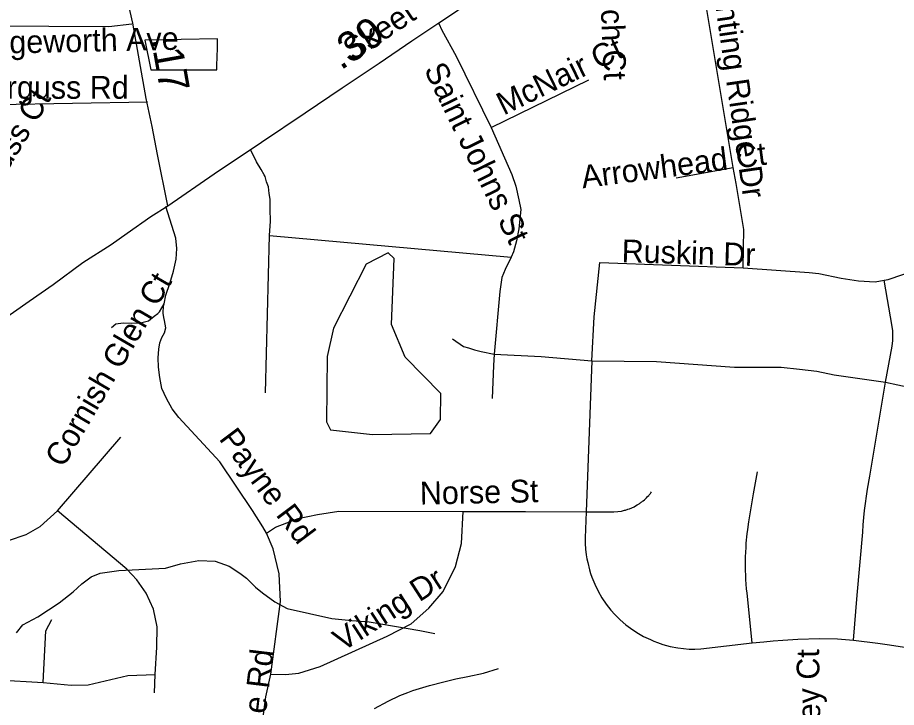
# Model space of a CAD drawing. Extents: x 1662474 to 1856135, y 779280 to 917889.
# Drawn here: x 1693341 to 1697006, y 829158 to 832033 of the extents above; entities that cross this region are included whole.
import ezdxf

# ---------------------------------------------------------------- set-up
doc = ezdxf.new("R2010")
doc.units = 0
for name, color, linetype in [('Exist Boundary Political City Limit New Hole', 7, 'Continuous'), ('Exist Hydrographic Misc Water Feature', 7, 'Continuous'), ('Exist Hydrographic Pond Under 1500 Sq Ft', 7, 'Continuous'), ('Exist Road Non-System Type 51', 7, 'Continuous'), ('Exist Road Non-System Type 51 Label', 7, 'Continuous'), ('Exist Road Secondary Type 51 Attributed', 7, 'Continuous'), ('Exist Road Secondary Type 51 Label', 7, 'Continuous'), ('Map Preparation Boundary City Limit Buffer Line', 7, 'Continuous'), ('Prop DGN Element Guardrail', 7, 'Continuous')]:
    doc.layers.add(name, color=color, linetype=linetype)

msp = doc.modelspace()

# ---------------------------------------------------------------- linework, layer by layer
at = {"layer": 'Exist Boundary Political City Limit New Hole'}
msp.add_lwpolyline([(1694172.2, 831833.4), (1694174.4, 831905.5), (1694175.4, 831944.9), (1693871.6, 831939.2), (1693897.6, 831815.2), (1694171.8, 831815.8), (1694172.2, 831833.4)], dxfattribs=at)
at = {"layer": 'Exist Hydrographic Misc Water Feature'}
for points in [[(1693336.6, 829468.8), (1693363.2, 829501.9), (1693425.5, 829535.1), (1693514.2, 829594), (1693572.9, 829639.7), (1693609.2, 829673.3), (1693647.9, 829702.9), (1693685.9, 829717.8), (1693764.1, 829729.3), (1693958.1, 829738.5), (1694020.6, 829756.1), (1694096.6, 829771), (1694164.8, 829767.9), (1694224.3, 829747), (1694268, 829718.2), (1694295.6, 829696.3), (1694333.3, 829659.5), (1694362.9, 829635), (1694414.6, 829598.7), (1694466, 829569.8), (1694651.4, 829529.1), (1694735.4, 829520), (1694807.2, 829515.2), (1695018.8, 829478.1), (1695080.6, 829466.2)], [(1694830, 829153.7), (1694886.5, 829183.7), (1694936, 829207.4), (1694968.9, 829220.6), (1694988.9, 829228.5), (1695059.2, 829250), (1695119.4, 829265.1), (1695169.5, 829276.5), (1695218.5, 829287), (1695283.8, 829301.2), (1695346.2, 829319.7)]]:
    msp.add_lwpolyline(points, dxfattribs=at)
at = {"layer": 'Exist Hydrographic Pond Under 1500 Sq Ft'}
msp.add_lwpolyline([(1694820.9, 830295.4), (1695062.9, 830300.3), (1695104.9, 830358.6), (1695105.9, 830466.9), (1694958, 830617.5), (1694901, 830753.3), (1694911.9, 831028.8), (1694886.9, 831052.3), (1694794.9, 831004.9), (1694658.9, 830738.6), (1694633, 830620.9), (1694629.9, 830348.5), (1694645.9, 830315.4), (1694820.9, 830295.4)], dxfattribs=at)
at = {"layer": 'Exist Road Non-System Type 51'}
for p, q in [((1696324.8, 831408.2), (1696122.6, 832629)), ((1695315.9, 831574.7), (1695723.6, 831774.2)), ((1693212.1, 831670.5), (1693883.2, 831682.2)), ((1696087.1, 831365.5), (1696324.8, 831408.2)), ((1694375.5, 830469), (1694392.2, 831124.2)), ((1694392.2, 831124.2), (1695400.1, 831034.5)), ((1695735.8, 830603), (1695711.9, 829972.6)), ((1693508.2, 829976.9), (1693772, 830284.4)), ((1693912.4, 829218.2), (1693914.5, 829295.4)), ((1693046.9, 829283.9), (1693447.9, 829262.1))]:
    msp.add_line(p, q, dxfattribs=at)
for points in [[(1692969.6, 831999.4), (1693722.1, 831995.9), (1693818.4, 832007.2)], [(1695098, 832008), (1695110.6, 831980.2), (1695170.9, 831871.8), (1695315.9, 831574.7)], [(1695315.9, 831574.7), (1695402.9, 831379.2), (1695419.5, 831330.1), (1695432.1, 831272.9), (1695439.4, 831233.2), (1695435.2, 831192.8), (1695431, 831153.2), (1695421.6, 831102), (1695409.2, 831056.1), (1695400.1, 831034.5)], [(1694392.2, 831124.2), (1694396.5, 831184.9), (1694394.4, 831235.1), (1694394.4, 831276.9), (1694390.1, 831299.9), (1694388.1, 831327.2), (1694379.8, 831348.1), (1694373.4, 831371.1), (1694369.2, 831377.4), (1694356.6, 831400.4), (1694337.9, 831431.9), (1694312.9, 831482.9)], [(1696366.4, 830989.9), (1696368.5, 831071.8), (1696369.6, 831150), (1696352, 831258.2), (1696337.4, 831341.9), (1696324.8, 831408.2)], [(1693952.1, 830840), (1693960.1, 830875.8), (1693976.5, 830925.4), (1693991.1, 830976.5), (1694002.1, 831026.1), (1694005.1, 831071), (1694001.4, 831113.2), (1693959.1, 831246.1)], [(1696954.6, 830938.5), (1696971.4, 830941.4), (1697032.9, 830962.9), (1697443.4, 831112.8)], [(1695400.1, 831034.5), (1695374.1, 830983.4), (1695361.2, 830950), (1695356.2, 830920.9), (1695352, 830891.8), (1695328.9, 830629.6)], [(1695735.8, 830603), (1695745.1, 830785.2), (1695769.4, 831011.7), (1696366.4, 830989.9)], [(1696366.4, 830989.9), (1696642, 830970.5), (1696683, 830965.8), (1696775.4, 830946.4), (1696848.1, 830935.6), (1696917.1, 830932.4), (1696954.6, 830938.5)], [(1696960.1, 830513.2), (1696988.8, 830663.4), (1696991.1, 830686.8), (1696991.6, 830709.6), (1696990.6, 830727.4), (1696988.2, 830745.6), (1696954.6, 830938.5)], [(1693732.6, 830741.9), (1693751.5, 830756.6), (1693781.1, 830760.2), (1693817.4, 830759.8), (1693854.6, 830761), (1693887.5, 830769.7), (1693911.4, 830788.1), (1693926.4, 830799.6), (1693933.1, 830806.4), (1693952.1, 830840)], [(1694379.1, 829884.2), (1694364.6, 829910.7), (1694320.6, 829978.7), (1694185.4, 830181.2), (1694014.2, 830366.9), (1693986.4, 830403), (1693962.6, 830445), (1693943.6, 830487), (1693934.1, 830532.9), (1693928.4, 830575.5), (1693927.9, 830615.4), (1693930.2, 830651.4), (1693934.5, 830677.6), (1693943.6, 830700.2), (1693953.9, 830719.6), (1693959.6, 830740), (1693953.9, 830770), (1693951.8, 830782.6), (1693948.4, 830801.4), (1693950.2, 830831.9), (1693952.1, 830840)], [(1695155.1, 830694.7), (1695201.1, 830662.4), (1695221.9, 830656.1), (1695247, 830649), (1695275.1, 830641.9), (1695328.9, 830629.6)], [(1695328.9, 830629.6), (1695326, 830582.6), (1695320.8, 830446.1)], [(1695328.9, 830629.6), (1695525, 830620.9), (1695735.8, 830603)], [(1695735.8, 830603), (1696005.1, 830600.2), (1696331.5, 830576), (1696524.9, 830576), (1696601.5, 830568), (1696674, 830559.9), (1696746.5, 830543.9), (1696960.1, 830513.2)], [(1696826.5, 829438.2), (1696842.2, 829625.9), (1696866.1, 829888.9), (1696868, 829919.1), (1696870.6, 829949), (1696873.5, 829979.2), (1696876.9, 830008.6), (1696880.6, 830038.2), (1696885.1, 830068.2), (1696894.8, 830121.4), (1696960.1, 830513.2)], [(1696960.1, 830513.2), (1697062.8, 830491.2), (1697180.4, 830472.9), (1697376.6, 830442.4), (1697437, 830443.8)], [(1692487.5, 830259.5), (1692578.1, 830110.4), (1692647.9, 830042.7), (1692706.1, 830007), (1693114.5, 829876.9), (1693204.4, 829853.7), (1693265.8, 829849.5), (1693304, 829854.2), (1693376.8, 829878.4), (1693435.5, 829912.2), (1693508.2, 829976.9)], [(1696404.8, 829426.7), (1696383.5, 829634), (1696381.4, 829652.9), (1696379.9, 829671.9), (1696378.5, 829691.2), (1696377.5, 829709.6), (1696376.9, 829728.5), (1696376.6, 829747.9), (1696376.6, 829767.4), (1696376.9, 829786.2), (1696377.8, 829805.2), (1696378.8, 829824.1), (1696380.1, 829843.2), (1696383.8, 829881), (1696386.4, 829899.9), (1696391.1, 829931.7), (1696410.2, 830048.8), (1696427.1, 830139.5)], [(1695711.9, 829972.6), (1695758.6, 829973.4), (1695823.9, 829973.1), (1695827.6, 829973.1), (1695844.9, 829974.4), (1695859.1, 829976.5), (1695872.5, 829979.7), (1695876.1, 829980.8), (1695879.4, 829981.8), (1695883, 829982.9), (1695886.1, 829983.9), (1695893, 829986), (1695896.4, 829987.4), (1695899.5, 829988.9), (1695902.6, 829990.2), (1695905.9, 829991.5), (1695909.2, 829993.1), (1695912.1, 829994.4), (1695918.4, 829997.9), (1695924.8, 830001.8), (1695927.6, 830003.1), (1695930.5, 830005.2), (1695933.6, 830007), (1695936.5, 830009.1), (1695939.4, 830010.9), (1695942, 830013), (1695944.9, 830015.1), (1695947.9, 830017.5), (1695950.4, 830019.6), (1695955.9, 830023.8), (1695960.9, 830029), (1695963.6, 830031.4), (1695968.6, 830036.4), (1695973.2, 830041.7), (1695975.4, 830044.5), (1695978, 830047.4), (1695980.1, 830049.8), (1695982.1, 830052.7), (1695984.9, 830056.1)], [(1693914.5, 829295.4), (1693921.6, 829409.6), (1693922.9, 829493.4), (1693908.5, 829567.6), (1693878, 829634), (1693838.6, 829689.2), (1693796.9, 829734), (1693508.2, 829976.9)], [(1694379.1, 829884.2), (1694416.6, 829909.6), (1694512.1, 829945.6), (1694592.1, 829962.7), (1694681.1, 829975.5), (1695199, 829973.9)], [(1694396.9, 829297.2), (1694458.4, 829295.2), (1694514, 829300.4), (1694602.6, 829328), (1694883.2, 829454.8), (1694983.2, 829506.8), (1695056.2, 829571.6), (1695115.6, 829641.1), (1695167.8, 829745.1), (1695192.8, 829841.4), (1695199, 829973.9)], [(1695199, 829973.9), (1695459.4, 829975.2), (1695711.9, 829972.6)], [(1695711.9, 829972.6), (1695708.4, 829865.2), (1695708.8, 829841.1), (1695710.2, 829817), (1695712.6, 829793.4), (1695715.5, 829777.6), (1695718.6, 829762.1), (1695726.4, 829730.9), (1695731, 829715.9), (1695736.2, 829700.9), (1695748.4, 829671.6), (1695762.2, 829642.4), (1695778.2, 829615.2), (1695796.1, 829588.6), (1695815.5, 829563.7), (1695831.6, 829545.6), (1695854.1, 829523.2), (1695878.2, 829502.2), (1695897.1, 829487.9), (1695923.9, 829470.2), (1695951.5, 829453.8), (1695980.1, 829440.4), (1695994.9, 829434), (1696009.8, 829428), (1696032.4, 829420.7), (1696047.6, 829416.4), (1696063, 829412.5), (1696094.9, 829406.5), (1696117.9, 829403.4), (1696142, 829401.5), (1696165.9, 829400.9), (1696189.9, 829401.8), (1696404.8, 829426.7)], [(1694396.9, 829297.2), (1694437.6, 829599.4), (1694432.4, 829714.4), (1694407.4, 829819.4), (1694379.1, 829884.2)], [(1693447.9, 829262.1), (1693459.4, 829477.6), (1693484.4, 829524.6)], [(1696404.8, 829426.7), (1696453.1, 829431.4), (1696492.6, 829435.4), (1696532.6, 829438.2), (1696594.8, 829442.7), (1696685.1, 829445.1), (1696760.6, 829444.2), (1696826.5, 829438.2)], [(1696826.5, 829438.2), (1696928.9, 829425.7), (1696966.9, 829420.7), (1697113.4, 829398.1)], [(1693447.9, 829262.1), (1693564.6, 829250.9), (1693636.1, 829252.2), (1693801.1, 829291.2), (1693914.5, 829295.4)], [(1694354.1, 828788.1), (1694363.6, 829105.9), (1694376.1, 829201.8), (1694396.9, 829297.2)]]:
    msp.add_lwpolyline(points, dxfattribs=at)
at = {"layer": 'Exist Road Secondary Type 51 Attributed'}
for points in [[(1693968.5, 831249), (1693924.8, 831462), (1693903.2, 831578.5), (1693877.8, 831695.9), (1693821.9, 832009.4), (1693800.3, 832107.8), (1693760.6, 832258.5), (1693735, 832342.5), (1693691.5, 832450.2), (1693620.9, 832571.8)], [(1693968.5, 831249), (1694161.3, 831381.2), (1694358.1, 831513.2), (1694540.7, 831635.6), (1694694.9, 831740.5), (1694849.1, 831843.5), (1694985.1, 831936.8), (1695097.9, 832011.2), (1695167.6, 832057.1), (1695279.1, 832138), (1695430.9, 832241.8), (1695582.7, 832339.8), (1695644.5, 832380), (1695682.8, 832403)], [(1692109.7, 829959.8), (1692184.9, 830036.5), (1692256.5, 830096), (1692343.8, 830158.2), (1692408.3, 830196), (1692601, 830324.2), (1692728.8, 830409.7), (1692791.7, 830454.4), (1692862.6, 830497), (1692891.2, 830522.4), (1693124.4, 830673.8), (1693272.4, 830768.8), (1693390.1, 830850.5), (1693489.6, 830920.5), (1693613.5, 831012.1), (1693731.1, 831087.7), (1693798.1, 831134.4), (1693897.6, 831204.4), (1693968.5, 831249)]]:
    msp.add_lwpolyline(points, dxfattribs=at)
at = {"layer": 'Map Preparation Boundary City Limit Buffer Line'}
msp.add_lwpolyline([(1694172.2, 831833.4), (1694174.4, 831905.5), (1694175.4, 831944.9), (1693871.6, 831939.2), (1693897.6, 831815.2), (1694171.8, 831815.8), (1694172.2, 831833.4)], dxfattribs=at)

# ---------------------------------------------------------------- texts
at = {"layer": 'Exist Road Non-System Type 51 Label'}
for s, rotation, p in [('Deloach Ct', 272.4353, (1695759.4, 832398.6)), ('Hunting Ridge Dr', 278.2118, (1696228, 832240.3)), ('Ridgeworth Ave', 1.2997, (1693117.5, 831878.9)), ('McNair Ct', 25.9473, (1695368.2, 831624.1)), ('Saint Johns St', 296.0628, (1695034.6, 831817)), ('Burguss Ct', 58.8937, (1693159.2, 831160.1)), ('Arrowhead Ct', 7.3564, (1695697.8, 831321.2)), ('Ruskin Dr', 358.357, (1695859.3, 831013.6)), ('Cornish Glen Ct', 59.7184, (1693532.1, 830153.1)), ('Payne Rd', 306.8543, (1694178.2, 830277)), ('Norse St', 1.1644, (1695019.7, 830003.4)), ('Viking Dr', 32.8625, (1694696.5, 829388.4)), ('Whitney Ct', 90.9723, (1696694.2, 828780.3)), ('Payne Rd', 83.1902, (1694342.5, 828841.2))]:
    msp.add_text(s, height=95, rotation=rotation, dxfattribs=at).set_placement(p)
msp.add_text('Burguss Rd', height=95, dxfattribs=at).set_placement((1693141.1, 831694.7))
at = {"layer": 'Exist Road Secondary Type 51 Label'}
msp.add_text('Skeet Club Rd', height=95, rotation=33.6145, dxfattribs=at).set_placement((1694739.3, 831850))
at = {"layer": 'Prop DGN Element Guardrail'}
for s, rotation, p in [('.39', 33.7412, (1694689.4, 831812)), ('.17', 280.1129, (1693897.1, 831943.4))]:
    msp.add_text(s, height=125, rotation=rotation, dxfattribs=at).set_placement(p)

doc.saveas('drawing.dxf')
